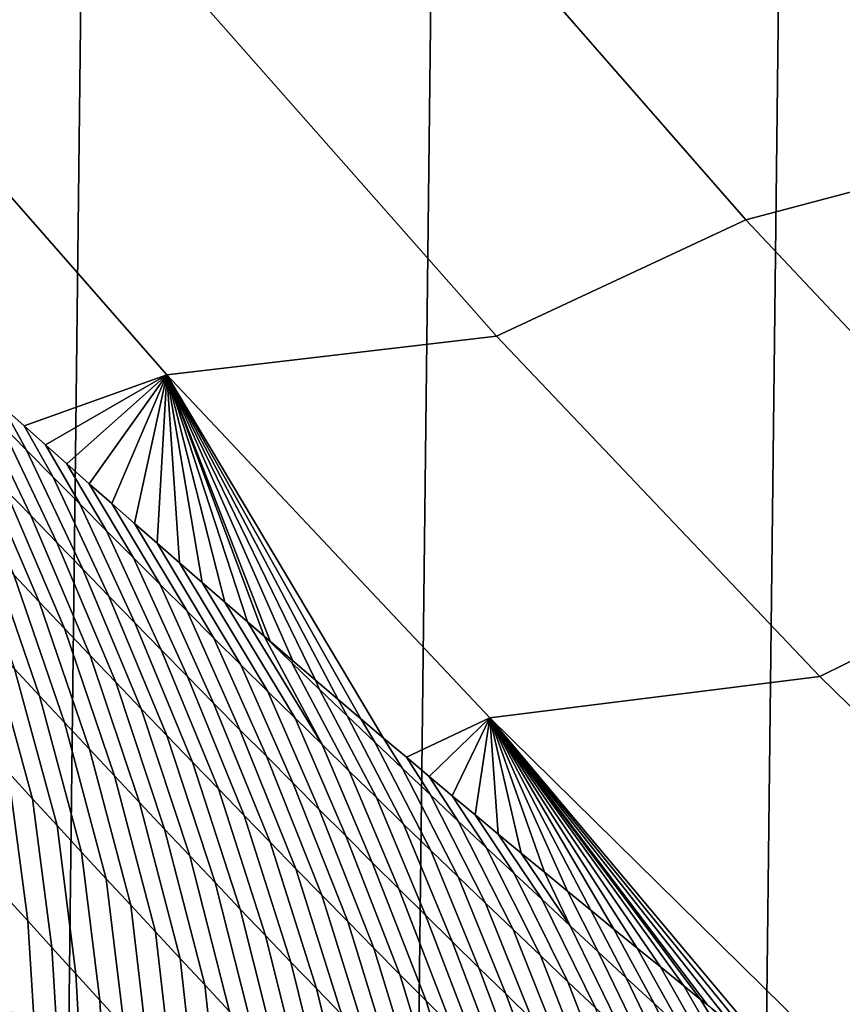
# Model space of a CAD drawing. Header units: metres. Extents: x -240 to 45, y -77 to 27.
# Tile 938 of 1056: x 5.43 to 6.86, y -16.07 to -14.35. Entities that reach past the tile are written whole.
import ezdxf

# ---------------------------------------------------------------- set-up
doc = ezdxf.new("R2010")
doc.units = ezdxf.units.M
doc.layers.add('solid_102011X2', color=7, linetype='CONTINUOUS')

msp = doc.modelspace()

# ---------------------------------------------------------------- linework, layer by layer
at = {"layer": 'solid_102011X2'}
for points in [[(6.002442, 26.115765), (5.392362, -26.246609), (4.77797, -26.364157), (5.392083, 26.246679)], [(6.608932, 25.971432), (6.00279, -26.115679), (5.392362, -26.246609), (6.002442, 26.115765)], [(7.211205, 25.813818), (6.609337, -25.971336), (6.00279, -26.115679), (6.608932, 25.971432)], [(7.809117, 25.64296), (7.211634, -25.813719), (6.609337, -25.971336), (7.211205, 25.813818)], [(4.624097, -13.717761, 124.235184), (5.140912, -14.35411, 124.188225), (5.714393, -14.290648, 128.376968), (5.197424, -13.658319, 128.421478)], [(7.637475, -14.44414, 140.944824), (7.117877, -13.848788, 140.982361), (6.647635, -13.972165, 136.778854), (7.172048, -14.572822, 136.738571)], [(7.172048, -14.572822, 136.738571), (6.647635, -13.972165, 136.778854), (6.158967, -14.094956, 132.578873), (6.688158, -14.700891, 132.535782)], [(6.158967, -14.094956, 132.578873), (5.714393, -14.290648, 128.376968), (6.2544, -14.903207, 128.33046), (6.688158, -14.700891, 132.535782)], [(5.140912, -14.35411, 124.188225), (5.680809, -14.970791, 124.139175), (6.2544, -14.903207, 128.33046), (5.714393, -14.290648, 128.376968)], [(5.433114, -15.059371, 122.011292), (5.680809, -14.970791, 124.139175), (5.140912, -14.35411, 124.188225), (5.39612, -15.026307, 121.969711)], [(7.718158, -15.153585, 136.696625), (7.172048, -14.572822, 136.738571), (6.688158, -14.700891, 132.535782), (7.239244, -15.286757, 132.490906)], [(6.688158, -14.700891, 132.535782), (6.2544, -14.903207, 128.33046), (6.81668, -15.495167, 128.282043), (7.239244, -15.286757, 132.490906)], [(5.680809, -14.970791, 124.139175), (6.243029, -15.566979, 124.088089), (6.81668, -15.495167, 128.282043), (6.2544, -14.903207, 128.33046)], [(5.399182, -15.168572, 121.30645), (5.444299, -15.215368, 121.329338), (5.34486, -15.007586, 121.759872), (5.298821, -14.960555, 121.737732)], [(5.433114, -15.059371, 122.011292), (5.470087, -15.092311, 122.052628), (5.680809, -14.970791, 124.139175)], [(5.470087, -15.092311, 122.052628), (5.507044, -15.125134, 122.093727), (5.680809, -14.970791, 124.139175)], [(5.507044, -15.125134, 122.093727), (5.5463, -15.159882, 122.137161), (5.680809, -14.970791, 124.139175)], [(5.5463, -15.159882, 122.137161), (5.585548, -15.194508, 122.180344), (5.680809, -14.970791, 124.139175)], [(5.585548, -15.194508, 122.180344), (5.624795, -15.229014, 122.223289), (5.680809, -14.970791, 124.139175)], [(5.624795, -15.229014, 122.223289), (5.664047, -15.263409, 122.266006), (5.680809, -14.970791, 124.139175)], [(5.664047, -15.263409, 122.266006), (5.70331, -15.297696, 122.308502), (5.680809, -14.970791, 124.139175)], [(6.097813, -15.635747, 122.723404), (6.243029, -15.566979, 124.088089), (5.680809, -14.970791, 124.139175), (6.058118, -15.602262, 122.68261)], [(6.018494, -15.56872, 122.641685), (6.058118, -15.602262, 122.68261), (5.680809, -14.970791, 124.139175)], [(5.978934, -15.535113, 122.600616), (6.018494, -15.56872, 122.641685), (5.680809, -14.970791, 124.139175)], [(5.939432, -15.501439, 122.559402), (5.978934, -15.535113, 122.600616), (5.680809, -14.970791, 124.139175)], [(5.899983, -15.467692, 122.518028), (5.939432, -15.501439, 122.559402), (5.680809, -14.970791, 124.139175)], [(5.86058, -15.433868, 122.476494), (5.899983, -15.467692, 122.518028), (5.680809, -14.970791, 124.139175)], [(5.850506, -15.425201, 122.465836), (5.86058, -15.433868, 122.476494), (5.680809, -14.970791, 124.139175)], [(5.821218, -15.399961, 122.434776), (5.850506, -15.425201, 122.465836), (5.680809, -14.970791, 124.139175)], [(5.781888, -15.365967, 122.392883), (5.821218, -15.399961, 122.434776), (5.680809, -14.970791, 124.139175)], [(5.742588, -15.33188, 122.350792), (5.781888, -15.365967, 122.392883), (5.680809, -14.970791, 124.139175)], [(5.70331, -15.297696, 122.308502), (5.742588, -15.33188, 122.350792), (5.680809, -14.970791, 124.139175)], [(5.390987, -15.054564, 121.781929), (5.437202, -15.101489, 121.803886), (5.39612, -15.026307, 121.969711), (5.3591, -14.993116, 121.927887)], [(5.444299, -15.215368, 121.329338), (5.489502, -15.262114, 121.352135), (5.390987, -15.054564, 121.781929), (5.34486, -15.007586, 121.759872)], [(5.437202, -15.101489, 121.803886), (5.483505, -15.148359, 121.82576), (5.433114, -15.059371, 122.011292), (5.39612, -15.026307, 121.969711)], [(5.489502, -15.262114, 121.352135), (5.534791, -15.308806, 121.37484), (5.437202, -15.101489, 121.803886), (5.390987, -15.054564, 121.781929)], [(5.483505, -15.148359, 121.82576), (5.529894, -15.195171, 121.847542), (5.470087, -15.092311, 122.052628), (5.433114, -15.059371, 122.011292)], [(5.414912, -15.3186, 120.842407), (5.459101, -15.365306, 120.866264), (5.354152, -15.121727, 121.283463), (5.309209, -15.074835, 121.260384)], [(5.534791, -15.308806, 121.37484), (5.580164, -15.355445, 121.397453), (5.483505, -15.148359, 121.82576), (5.437202, -15.101489, 121.803886)], [(5.529894, -15.195171, 121.847542), (5.576368, -15.241925, 121.86924), (5.507044, -15.125134, 122.093727), (5.470087, -15.092311, 122.052628)], [(5.459101, -15.365306, 120.866264), (5.503375, -15.411964, 120.890022), (5.399182, -15.168572, 121.30645), (5.354152, -15.121727, 121.283463)], [(5.622927, -15.288618, 121.890854), (5.5463, -15.159882, 122.137161), (5.507044, -15.125134, 122.093727), (5.576368, -15.241925, 121.86924)], [(5.580164, -15.355445, 121.397453), (5.625622, -15.402028, 121.419975), (5.529894, -15.195171, 121.847542), (5.483505, -15.148359, 121.82576)], [(5.503375, -15.411964, 120.890022), (5.547732, -15.458574, 120.913689), (5.444299, -15.215368, 121.329338), (5.399182, -15.168572, 121.30645)], [(5.669569, -15.335248, 121.912384), (5.585548, -15.194508, 122.180344), (5.5463, -15.159882, 122.137161), (5.622927, -15.288618, 121.890854)], [(5.625622, -15.402028, 121.419975), (5.671163, -15.448553, 121.442406), (5.576368, -15.241925, 121.86924), (5.529894, -15.195171, 121.847542)], [(5.716295, -15.381815, 121.933838), (5.624795, -15.229014, 122.223289), (5.585548, -15.194508, 122.180344), (5.669569, -15.335248, 121.912384)], [(5.547732, -15.458574, 120.913689), (5.592175, -15.505134, 120.937256), (5.489502, -15.262114, 121.352135), (5.444299, -15.215368, 121.329338)], [(5.416177, -15.482123, 120.37989), (5.459476, -15.528709, 120.404755), (5.370808, -15.271849, 120.818451), (5.32679, -15.225055, 120.794395)], [(5.763103, -15.428316, 121.955208), (5.664047, -15.263409, 122.266006), (5.624795, -15.229014, 122.223289), (5.716295, -15.381815, 121.933838)], [(5.671163, -15.448553, 121.442406), (5.716787, -15.495019, 121.46476), (5.622927, -15.288618, 121.890854), (5.576368, -15.241925, 121.86924)], [(5.459476, -15.528709, 120.404755), (5.502859, -15.575253, 120.42952), (5.414912, -15.3186, 120.842407), (5.370808, -15.271849, 120.818451)], [(5.592175, -15.505134, 120.937256), (5.6367, -15.551641, 120.960732), (5.534791, -15.308806, 121.37484), (5.489502, -15.262114, 121.352135)], [(5.809991, -15.47475, 121.976494), (5.70331, -15.297696, 122.308502), (5.664047, -15.263409, 122.266006), (5.763103, -15.428316, 121.955208)], [(5.716787, -15.495019, 121.46476), (5.762494, -15.541423, 121.487022), (5.669569, -15.335248, 121.912384), (5.622927, -15.288618, 121.890854)], [(7.239244, -15.286757, 132.490906), (6.81668, -15.495167, 128.282043), (7.400456, -16.065704, 128.231766), (7.811472, -15.851754, 132.444305)], [(5.6367, -15.551641, 120.960732), (5.681309, -15.598095, 120.984116), (5.580164, -15.355445, 121.397453), (5.534791, -15.308806, 121.37484)], [(5.856959, -15.521113, 121.997711), (5.742588, -15.33188, 122.350792), (5.70331, -15.297696, 122.308502), (5.809991, -15.47475, 121.976494)], [(5.502859, -15.575253, 120.42952), (5.546325, -15.621751, 120.454185), (5.459101, -15.365306, 120.866264), (5.414912, -15.3186, 120.842407)], [(5.762494, -15.541423, 121.487022), (5.808282, -15.587766, 121.509201), (5.716295, -15.381815, 121.933838), (5.669569, -15.335248, 121.912384)], [(5.904007, -15.567408, 122.018845), (5.781888, -15.365967, 122.392883), (5.742588, -15.33188, 122.350792), (5.856959, -15.521113, 121.997711)], [(5.681309, -15.598095, 120.984116), (5.726, -15.644493, 121.007408), (5.625622, -15.402028, 121.419975), (5.580164, -15.355445, 121.397453)], [(5.546325, -15.621751, 120.454185), (5.589874, -15.668202, 120.478745), (5.503375, -15.411964, 120.890022), (5.459101, -15.365306, 120.866264)], [(5.951134, -15.61363, 122.039909), (5.821218, -15.399961, 122.434776), (5.781888, -15.365967, 122.392883), (5.904007, -15.567408, 122.018845)], [(5.405262, -15.661504, 119.920891), (5.447705, -15.707926, 119.946785), (5.372961, -15.435496, 120.354927), (5.329831, -15.388829, 120.329857)], [(5.808282, -15.587766, 121.509201), (5.854151, -15.634044, 121.531303), (5.763103, -15.428316, 121.955208), (5.716295, -15.381815, 121.933838)], [(5.589874, -15.668202, 120.478745), (5.633505, -15.714606, 120.503212), (5.547732, -15.458574, 120.913689), (5.503375, -15.411964, 120.890022)], [(5.726, -15.644493, 121.007408), (5.770773, -15.690835, 121.030617), (5.671163, -15.448553, 121.442406), (5.625622, -15.402028, 121.419975)], [(5.951134, -15.61363, 122.039909), (5.850506, -15.425201, 122.465836), (5.821218, -15.399961, 122.434776)], [(5.854151, -15.634044, 121.531303), (5.900101, -15.680256, 121.553322), (5.809991, -15.47475, 121.976494), (5.763103, -15.428316, 121.955208)], [(5.89852, -15.471552, 122.485863), (5.86058, -15.433868, 122.476494), (5.850506, -15.425201, 122.465836)], [(5.951134, -15.61363, 122.039909), (5.998337, -15.659779, 122.060905), (5.89852, -15.471552, 122.485863), (5.850506, -15.425201, 122.465836)], [(5.447705, -15.707926, 119.946785), (5.49023, -15.75431, 119.97258), (5.416177, -15.482123, 120.37989), (5.372961, -15.435496, 120.354927)], [(5.89852, -15.471552, 122.485863), (5.899983, -15.467692, 122.518028), (5.86058, -15.433868, 122.476494)], [(5.633505, -15.714606, 120.503212), (5.677219, -15.760962, 120.527588), (5.592175, -15.505134, 120.937256), (5.547732, -15.458574, 120.913689)], [(5.770773, -15.690835, 121.030617), (5.815629, -15.737118, 121.053734), (5.716787, -15.495019, 121.46476), (5.671163, -15.448553, 121.442406)], [(5.900101, -15.680256, 121.553322), (5.94613, -15.726401, 121.575264), (5.856959, -15.521113, 121.997711), (5.809991, -15.47475, 121.976494)], [(5.89852, -15.471552, 122.485863), (5.946588, -15.51763, 122.506004), (5.939432, -15.501439, 122.559402), (5.899983, -15.467692, 122.518028)], [(5.998337, -15.659779, 122.060905), (6.045617, -15.705853, 122.081825), (5.946588, -15.51763, 122.506004), (5.89852, -15.471552, 122.485863)], [(5.49023, -15.75431, 119.97258), (5.532838, -15.800653, 119.998268), (5.459476, -15.528709, 120.404755), (5.416177, -15.482123, 120.37989)], [(5.815629, -15.737118, 121.053734), (5.860565, -15.78334, 121.076759), (5.762494, -15.541423, 121.487022), (5.716787, -15.495019, 121.46476)], [(6.243029, -15.566979, 124.088089), (6.826802, -16.141855, 124.035049), (7.400456, -16.065704, 128.231766), (6.81668, -15.495167, 128.282043)], [(5.677219, -15.760962, 120.527588), (5.721014, -15.807264, 120.551865), (5.6367, -15.551641, 120.960732), (5.592175, -15.505134, 120.937256)], [(5.946588, -15.51763, 122.506004), (5.99473, -15.56363, 122.526077), (5.978934, -15.535113, 122.600616), (5.939432, -15.501439, 122.559402)], [(5.532838, -15.800653, 119.998268), (5.575527, -15.846955, 120.023857), (5.502859, -15.575253, 120.42952), (5.459476, -15.528709, 120.404755)], [(5.94613, -15.726401, 121.575264), (5.992238, -15.772477, 121.59713), (5.904007, -15.567408, 122.018845), (5.856959, -15.521113, 121.997711)], [(6.045617, -15.705853, 122.081825), (6.092973, -15.75185, 122.102676), (5.99473, -15.56363, 122.526077), (5.946588, -15.51763, 122.506004)], [(5.860565, -15.78334, 121.076759), (5.905582, -15.829502, 121.099709), (5.808282, -15.587766, 121.509201), (5.762494, -15.541423, 121.487022)], [(5.99473, -15.56363, 122.526077), (6.042944, -15.609551, 122.546089), (6.018494, -15.56872, 122.641685), (5.978934, -15.535113, 122.600616)], [(5.721014, -15.807264, 120.551865), (5.764892, -15.853516, 120.57605), (5.681309, -15.598095, 120.984116), (5.6367, -15.551641, 120.960732)], [(6.092973, -15.75185, 122.102676), (6.140403, -15.79777, 122.123451), (6.042944, -15.609551, 122.546089), (5.99473, -15.56363, 122.526077)], [(6.097813, -15.635747, 122.723404), (6.137586, -15.669178, 122.764076), (6.243029, -15.566979, 124.088089)], [(6.137586, -15.669178, 122.764076), (6.177442, -15.702559, 122.804642), (6.243029, -15.566979, 124.088089)], [(6.177442, -15.702559, 122.804642), (6.217387, -15.735895, 122.845093), (6.243029, -15.566979, 124.088089)], [(6.217387, -15.735895, 122.845093), (6.257429, -15.769192, 122.88546), (6.243029, -15.566979, 124.088089)], [(6.783171, -16.195635, 123.396156), (6.826802, -16.141855, 124.035049), (6.243029, -15.566979, 124.088089), (6.74244, -16.1633, 123.357849)], [(6.70176, -16.130886, 123.319389), (6.74244, -16.1633, 123.357849), (6.243029, -15.566979, 124.088089)], [(6.661132, -16.098398, 123.280777), (6.70176, -16.130886, 123.319389), (6.243029, -15.566979, 124.088089)], [(6.620553, -16.065832, 123.242004), (6.661132, -16.098398, 123.280777), (6.243029, -15.566979, 124.088089)], [(6.609244, -16.056736, 123.231155), (6.620553, -16.065832, 123.242004), (6.243029, -15.566979, 124.088089)], [(6.580022, -16.033188, 123.203064), (6.609244, -16.056736, 123.231155), (6.243029, -15.566979, 124.088089)], [(6.539539, -16.000465, 123.163963), (6.580022, -16.033188, 123.203064), (6.243029, -15.566979, 124.088089)], [(6.499102, -15.967666, 123.124695), (6.539539, -16.000465, 123.163963), (6.243029, -15.566979, 124.088089)], [(6.45871, -15.934785, 123.085251), (6.499102, -15.967666, 123.124695), (6.243029, -15.566979, 124.088089)], [(6.418363, -15.901824, 123.045639), (6.45871, -15.934785, 123.085251), (6.243029, -15.566979, 124.088089)], [(6.378057, -15.868782, 123.005852), (6.418363, -15.901824, 123.045639), (6.243029, -15.566979, 124.088089)], [(6.337795, -15.835658, 122.965881), (6.378057, -15.868782, 123.005852), (6.243029, -15.566979, 124.088089)], [(6.297573, -15.802452, 122.925728), (6.337795, -15.835658, 122.965881), (6.243029, -15.566979, 124.088089)], [(6.257429, -15.769192, 122.88546), (6.297573, -15.802452, 122.925728), (6.243029, -15.566979, 124.088089)], [(5.575527, -15.846955, 120.023857), (5.618299, -15.893213, 120.049339), (5.546325, -15.621751, 120.454185), (5.502859, -15.575253, 120.42952)], [(5.992238, -15.772477, 121.59713), (6.038424, -15.818483, 121.618912), (5.951134, -15.61363, 122.039909), (5.904007, -15.567408, 122.018845)], [(6.042944, -15.609551, 122.546089), (6.091232, -15.655393, 122.566032), (6.058118, -15.602262, 122.68261), (6.018494, -15.56872, 122.641685)], [(5.764892, -15.853516, 120.57605), (5.808852, -15.899712, 120.600136), (5.726, -15.644493, 121.007408), (5.681309, -15.598095, 120.984116)], [(5.905582, -15.829502, 121.099709), (5.95068, -15.8756, 121.122574), (5.854151, -15.634044, 121.531303), (5.808282, -15.587766, 121.509201)], [(5.397846, -15.874121, 119.47644), (5.439435, -15.920259, 119.503304), (5.405262, -15.661504, 119.920891), (5.362904, -15.615044, 119.894897)], [(6.038424, -15.818483, 121.618912), (6.084687, -15.864418, 121.640625), (5.998337, -15.659779, 122.060905), (5.951134, -15.61363, 122.039909)], [(6.140403, -15.79777, 122.123451), (6.187907, -15.84361, 122.144173), (6.091232, -15.655393, 122.566032), (6.042944, -15.609551, 122.546089)], [(6.091232, -15.655393, 122.566032), (6.13959, -15.701152, 122.585915), (6.097813, -15.635747, 122.723404), (6.058118, -15.602262, 122.68261)], [(5.618299, -15.893213, 120.049339), (5.66115, -15.939425, 120.074722), (5.589874, -15.668202, 120.478745), (5.546325, -15.621751, 120.454185)], [(5.95068, -15.8756, 121.122574), (5.995858, -15.921633, 121.145355), (5.900101, -15.680256, 121.553322), (5.854151, -15.634044, 121.531303)], [(6.188019, -15.746829, 122.605736), (6.137586, -15.669178, 122.764076), (6.097813, -15.635747, 122.723404), (6.13959, -15.701152, 122.585915)], [(5.808852, -15.899712, 120.600136), (5.852892, -15.945852, 120.624138), (5.770773, -15.690835, 121.030617), (5.726, -15.644493, 121.007408)], [(5.439435, -15.920259, 119.503304), (5.481107, -15.966362, 119.53006), (5.447705, -15.707926, 119.946785), (5.405262, -15.661504, 119.920891)], [(5.66115, -15.939425, 120.074722), (5.704084, -15.985592, 120.100014), (5.633505, -15.714606, 120.503212), (5.589874, -15.668202, 120.478745)], [(6.084687, -15.864418, 121.640625), (6.131028, -15.910279, 121.66227), (6.045617, -15.705853, 122.081825), (5.998337, -15.659779, 122.060905)], [(6.187907, -15.84361, 122.144173), (6.235484, -15.88937, 122.164818), (6.13959, -15.701152, 122.585915), (6.091232, -15.655393, 122.566032)], [(6.236516, -15.792421, 122.625488), (6.177442, -15.702559, 122.804642), (6.137586, -15.669178, 122.764076), (6.188019, -15.746829, 122.605736)], [(5.995858, -15.921633, 121.145355), (6.041115, -15.9676, 121.168053), (5.94613, -15.726401, 121.575264), (5.900101, -15.680256, 121.553322)], [(5.852892, -15.945852, 120.624138), (5.897014, -15.991936, 120.648056), (5.815629, -15.737118, 121.053734), (5.770773, -15.690835, 121.030617)], [(6.235484, -15.88937, 122.164818), (6.283132, -15.935048, 122.185402), (6.188019, -15.746829, 122.605736), (6.13959, -15.701152, 122.585915)], [(6.28508, -15.837929, 122.645195), (6.217387, -15.735895, 122.845093), (6.177442, -15.702559, 122.804642), (6.236516, -15.792421, 122.625488)], [(5.481107, -15.966362, 119.53006), (5.522862, -16.012428, 119.556717), (5.49023, -15.75431, 119.97258), (5.447705, -15.707926, 119.946785)], [(5.704084, -15.985592, 120.100014), (5.747099, -16.03171, 120.125206), (5.677219, -15.760962, 120.527588), (5.633505, -15.714606, 120.503212)], [(6.131028, -15.910279, 121.66227), (6.177444, -15.956066, 121.683838), (6.092973, -15.75185, 122.102676), (6.045617, -15.705853, 122.081825)], [(5.897014, -15.991936, 120.648056), (5.941217, -16.03796, 120.671883), (5.860565, -15.78334, 121.076759), (5.815629, -15.737118, 121.053734)], [(6.041115, -15.9676, 121.168053), (6.086451, -16.013498, 121.190674), (5.992238, -15.772477, 121.59713), (5.94613, -15.726401, 121.575264)], [(6.333711, -15.883349, 122.664833), (6.257429, -15.769192, 122.88546), (6.217387, -15.735895, 122.845093), (6.28508, -15.837929, 122.645195)], [(5.522862, -16.012428, 119.556717), (5.564699, -16.058458, 119.583275), (5.532838, -15.800653, 119.998268), (5.49023, -15.75431, 119.97258)], [(6.177444, -15.956066, 121.683838), (6.223937, -16.001776, 121.70533), (6.140403, -15.79777, 122.123451), (6.092973, -15.75185, 122.102676)], [(6.283132, -15.935048, 122.185402), (6.330851, -15.980643, 122.205925), (6.236516, -15.792421, 122.625488), (6.188019, -15.746829, 122.605736)], [(5.747099, -16.03171, 120.125206), (5.790195, -16.077778, 120.150299), (5.721014, -15.807264, 120.551865), (5.677219, -15.760962, 120.527588)], [(6.086451, -16.013498, 121.190674), (6.131866, -16.059328, 121.213219), (6.038424, -15.818483, 121.618912), (5.992238, -15.772477, 121.59713)], [(6.382408, -15.928683, 122.684418), (6.297573, -15.802452, 122.925728), (6.257429, -15.769192, 122.88546), (6.333711, -15.883349, 122.664833)], [(5.941217, -16.03796, 120.671883), (5.9855, -16.083923, 120.695618), (5.905582, -15.829502, 121.099709), (5.860565, -15.78334, 121.076759)], [(5.564699, -16.058458, 119.583275), (5.606616, -16.104448, 119.609726), (5.575527, -15.846955, 120.023857), (5.532838, -15.800653, 119.998268)], [(6.223937, -16.001776, 121.70533), (6.270503, -16.047411, 121.726761), (6.187907, -15.84361, 122.144173), (6.140403, -15.79777, 122.123451)], [(6.330851, -15.980643, 122.205925), (6.37864, -16.026154, 122.226387), (6.28508, -15.837929, 122.645195), (6.236516, -15.792421, 122.625488)], [(6.382408, -15.928683, 122.684418), (6.337795, -15.835658, 122.965881), (6.297573, -15.802452, 122.925728)], [(5.790195, -16.077778, 120.150299), (5.833373, -16.123795, 120.175301), (5.764892, -15.853516, 120.57605), (5.721014, -15.807264, 120.551865)], [(6.131866, -16.059328, 121.213219), (6.177358, -16.105087, 121.235687), (6.084687, -15.864418, 121.640625), (6.038424, -15.818483, 121.618912)], [(5.9855, -16.083923, 120.695618), (6.029864, -16.129826, 120.719276), (5.95068, -15.8756, 121.122574), (5.905582, -15.829502, 121.099709)], [(6.37864, -16.026154, 122.226387), (6.426498, -16.071581, 122.246788), (6.333711, -15.883349, 122.664833), (6.28508, -15.837929, 122.645195)], [(6.382408, -15.928683, 122.684418), (6.431171, -15.973928, 122.703941), (6.378057, -15.868782, 123.005852), (6.337795, -15.835658, 122.965881)], [(5.606616, -16.104448, 119.609726), (5.648613, -16.150396, 119.636078), (5.618299, -15.893213, 120.049339), (5.575527, -15.846955, 120.023857)], [(5.833373, -16.123795, 120.175301), (5.876631, -16.169758, 120.200211), (5.808852, -15.899712, 120.600136), (5.764892, -15.853516, 120.57605)], [(6.270503, -16.047411, 121.726761), (6.317143, -16.092966, 121.748123), (6.235484, -15.88937, 122.164818), (6.187907, -15.84361, 122.144173)], [(5.415277, -16.144552, 119.063713), (5.456131, -16.190344, 119.091469), (5.439435, -15.920259, 119.503304), (5.397846, -15.874121, 119.47644)], [(6.177358, -16.105087, 121.235687), (6.222928, -16.150776, 121.258087), (6.131028, -15.910279, 121.66227), (6.084687, -15.864418, 121.640625)], [(6.431171, -15.973928, 122.703941), (6.480001, -16.019085, 122.723419), (6.418363, -15.901824, 123.045639), (6.378057, -15.868782, 123.005852)], [(6.029864, -16.129826, 120.719276), (6.074307, -16.175663, 120.742844), (5.995858, -15.921633, 121.145355), (5.95068, -15.8756, 121.122574)], [(6.317143, -16.092966, 121.748123), (6.363857, -16.138441, 121.769417), (6.283132, -15.935048, 122.185402), (6.235484, -15.88937, 122.164818)], [(6.426498, -16.071581, 122.246788), (6.474424, -16.11692, 122.267128), (6.382408, -15.928683, 122.684418), (6.333711, -15.883349, 122.664833)], [(5.648613, -16.150396, 119.636078), (5.690691, -16.196302, 119.662323), (5.66115, -15.939425, 120.074722), (5.618299, -15.893213, 120.049339)], [(5.876631, -16.169758, 120.200211), (5.919971, -16.215668, 120.225029), (5.852892, -15.945852, 120.624138), (5.808852, -15.899712, 120.600136)], [(6.480001, -16.019085, 122.723419), (6.528898, -16.06415, 122.742836), (6.45871, -15.934785, 123.085251), (6.418363, -15.901824, 123.045639)], [(5.456131, -16.190344, 119.091469), (5.497068, -16.236105, 119.119118), (5.481107, -15.966362, 119.53006), (5.439435, -15.920259, 119.503304)], [(6.074307, -16.175663, 120.742844), (6.118831, -16.221436, 120.766335), (6.041115, -15.9676, 121.168053), (5.995858, -15.921633, 121.145355)], [(6.222928, -16.150776, 121.258087), (6.268575, -16.196388, 121.280403), (6.177444, -15.956066, 121.683838), (6.131028, -15.910279, 121.66227)], [(5.690691, -16.196302, 119.662323), (5.732849, -16.242165, 119.688477), (5.704084, -15.985592, 120.100014), (5.66115, -15.939425, 120.074722)], [(6.363857, -16.138441, 121.769417), (6.410644, -16.183836, 121.790649), (6.330851, -15.980643, 122.205925), (6.283132, -15.935048, 122.185402)], [(6.474424, -16.11692, 122.267128), (6.522419, -16.162172, 122.287415), (6.431171, -15.973928, 122.703941), (6.382408, -15.928683, 122.684418)], [(6.528898, -16.06415, 122.742836), (6.577862, -16.109125, 122.762199), (6.499102, -15.967666, 123.124695), (6.45871, -15.934785, 123.085251)], [(5.919971, -16.215668, 120.225029), (5.963391, -16.26152, 120.249756), (5.897014, -15.991936, 120.648056), (5.852892, -15.945852, 120.624138)], [(6.268575, -16.196388, 121.280403), (6.314298, -16.241928, 121.302658), (6.223937, -16.001776, 121.70533), (6.177444, -15.956066, 121.683838)], [(5.497068, -16.236105, 119.119118), (5.538087, -16.281834, 119.14666), (5.522862, -16.012428, 119.556717), (5.481107, -15.966362, 119.53006)], [(6.118831, -16.221436, 120.766335), (6.163433, -16.267143, 120.789749), (6.086451, -16.013498, 121.190674), (6.041115, -15.9676, 121.168053)], [(6.522419, -16.162172, 122.287415), (6.570483, -16.207336, 122.30764), (6.480001, -16.019085, 122.723419), (6.431171, -15.973928, 122.703941)], [(6.577862, -16.109125, 122.762199), (6.626893, -16.154009, 122.781509), (6.539539, -16.000465, 123.163963), (6.499102, -15.967666, 123.124695)], [(5.732849, -16.242165, 119.688477), (5.775088, -16.287981, 119.714531), (5.747099, -16.03171, 120.125206), (5.704084, -15.985592, 120.100014)], [(5.963391, -16.26152, 120.249756), (6.006893, -16.307316, 120.274399), (5.941217, -16.03796, 120.671883), (5.897014, -15.991936, 120.648056)], [(6.410644, -16.183836, 121.790649), (6.457502, -16.229147, 121.811821), (6.37864, -16.026154, 122.226387), (6.330851, -15.980643, 122.205925)], [(5.538087, -16.281834, 119.14666), (5.579188, -16.327526, 119.17411), (5.564699, -16.058458, 119.583275), (5.522862, -16.012428, 119.556717)], [(6.314298, -16.241928, 121.302658), (6.360097, -16.287392, 121.324837), (6.270503, -16.047411, 121.726761), (6.223937, -16.001776, 121.70533)], [(6.626893, -16.154009, 122.781509), (6.675991, -16.198799, 122.800766), (6.580022, -16.033188, 123.203064), (6.539539, -16.000465, 123.163963)], [(6.163433, -16.267143, 120.789749), (6.208115, -16.312782, 120.81308), (6.131866, -16.059328, 121.213219), (6.086451, -16.013498, 121.190674)], [(6.457502, -16.229147, 121.811821), (6.504431, -16.274376, 121.832924), (6.426498, -16.071581, 122.246788), (6.37864, -16.026154, 122.226387)], [(6.570483, -16.207336, 122.30764), (6.618617, -16.252413, 122.327805), (6.528898, -16.06415, 122.742836), (6.480001, -16.019085, 122.723419)], [(5.775088, -16.287981, 119.714531), (5.817407, -16.33375, 119.740486), (5.790195, -16.077778, 120.150299), (5.747099, -16.03171, 120.125206)], [(6.006893, -16.307316, 120.274399), (6.050474, -16.353052, 120.29895), (5.9855, -16.083923, 120.695618), (5.941217, -16.03796, 120.671883)], [(6.675991, -16.198799, 122.800766), (6.725157, -16.243498, 122.819977), (6.609244, -16.056736, 123.231155), (6.580022, -16.033188, 123.203064)], [(5.579188, -16.327526, 119.17411), (5.62037, -16.373184, 119.201447), (5.606616, -16.104448, 119.609726), (5.564699, -16.058458, 119.583275)], [(6.208115, -16.312782, 120.81308), (6.252875, -16.358351, 120.836334), (6.177358, -16.105087, 121.235687), (6.131866, -16.059328, 121.213219)], [(6.360097, -16.287392, 121.324837), (6.405972, -16.332777, 121.346947), (6.317143, -16.092966, 121.748123), (6.270503, -16.047411, 121.726761)], [(6.725157, -16.243498, 122.819977), (6.65961, -16.101789, 123.248878), (6.620553, -16.065832, 123.242004), (6.609244, -16.056736, 123.231155)], [(6.618617, -16.252413, 122.327805), (6.666819, -16.297398, 122.347916), (6.577862, -16.109125, 122.762199), (6.528898, -16.06415, 122.742836)]]:
    msp.add_3dface(points, dxfattribs=at)

doc.saveas('drawing.dxf')
